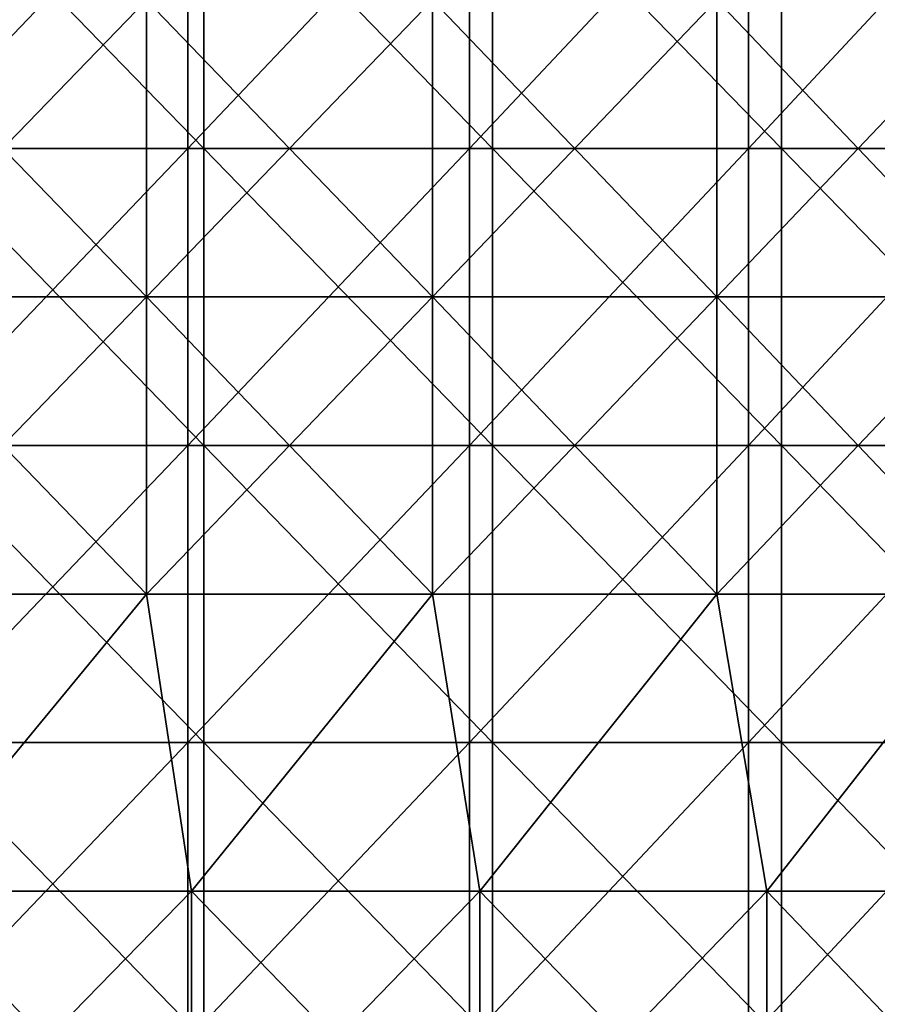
# Model space of a CAD drawing. Header units: inches. Extents: x -4.75 to 4.5, y 0 to 1.88.
# Tile 286 of 462: x 0.75 to 0.98, y 0.65 to 0.92. Entities that reach past the tile are written whole.
import ezdxf

# ---------------------------------------------------------------- set-up
doc = ezdxf.new("R2010")
doc.units = ezdxf.units.IN
doc.header["$LTSCALE"] = 101.851852
doc.header["$MEASUREMENT"] = 0
for name, color, linetype in [('11', 7, 'CONTINUOUS'), ('12', 7, 'CONTINUOUS'), ('20', 7, 'CONTINUOUS')]:
    doc.layers.add(name, color=color, linetype=linetype)

msp = doc.modelspace()

# ---------------------------------------------------------------- linework, layer by layer
at = {"layer": '11', "color": 13, "linetype": 'Continuous', "true_color": 0xd67263}
for points in [[(0.79067, 0.88274, 2.7683), (0.71416, 0.88274, 2.78902), (0.79067, 0.96282, 2.7683), (0.79067, 0.88274, 2.7683)], [(0.79067, 0.96282, 2.7683), (0.71416, 0.88274, 2.78902), (0.71416, 0.96282, 2.78902), (0.79067, 0.96282, 2.7683)], [(0.86658, 0.88274, 2.74548), (0.79067, 0.88274, 2.7683), (0.86658, 0.96282, 2.74548), (0.86658, 0.88274, 2.74548)], [(0.86658, 0.96282, 2.74548), (0.79067, 0.88274, 2.7683), (0.79067, 0.96282, 2.7683), (0.86658, 0.96282, 2.74548)], [(0.94183, 0.88274, 2.72059), (0.86658, 0.88274, 2.74548), (0.94183, 0.96282, 2.72059), (0.94183, 0.88274, 2.72059)], [(0.94183, 0.96282, 2.72059), (0.86658, 0.88274, 2.74548), (0.86658, 0.96282, 2.74548), (0.94183, 0.96282, 2.72059)], [(1.01637, 0.88274, 2.69363), (0.94183, 0.88274, 2.72059), (1.01637, 0.96282, 2.69363), (1.01637, 0.88274, 2.69363)], [(1.01637, 0.96282, 2.69363), (0.94183, 0.88274, 2.72059), (0.94183, 0.96282, 2.72059), (1.01637, 0.96282, 2.69363)], [(0.79067, 0.80266, 2.7683), (0.71416, 0.80266, 2.78902), (0.79067, 0.88274, 2.7683), (0.79067, 0.80266, 2.7683)], [(0.79067, 0.88274, 2.7683), (0.71416, 0.80266, 2.78902), (0.71416, 0.88274, 2.78902), (0.79067, 0.88274, 2.7683)], [(0.86658, 0.80266, 2.74548), (0.79067, 0.80266, 2.7683), (0.86658, 0.88274, 2.74548), (0.86658, 0.80266, 2.74548)], [(0.86658, 0.88274, 2.74548), (0.79067, 0.80266, 2.7683), (0.79067, 0.88274, 2.7683), (0.86658, 0.88274, 2.74548)], [(0.94183, 0.80266, 2.72059), (0.86658, 0.80266, 2.74548), (0.94183, 0.88274, 2.72059), (0.94183, 0.80266, 2.72059)], [(0.94183, 0.88274, 2.72059), (0.86658, 0.80266, 2.74548), (0.86658, 0.88274, 2.74548), (0.94183, 0.88274, 2.72059)], [(1.01637, 0.80266, 2.69363), (0.94183, 0.80266, 2.72059), (1.01637, 0.88274, 2.69363), (1.01637, 0.80266, 2.69363)], [(1.01637, 0.88274, 2.69363), (0.94183, 0.80266, 2.72059), (0.94183, 0.88274, 2.72059), (1.01637, 0.88274, 2.69363)], [(0.79067, 0.72258, 2.7683), (0.71416, 0.72258, 2.78902), (0.79067, 0.80266, 2.7683), (0.79067, 0.72258, 2.7683)], [(0.79067, 0.80266, 2.7683), (0.71416, 0.72258, 2.78902), (0.71416, 0.80266, 2.78902), (0.79067, 0.80266, 2.7683)], [(0.86658, 0.72258, 2.74548), (0.79067, 0.72258, 2.7683), (0.86658, 0.80266, 2.74548), (0.86658, 0.72258, 2.74548)], [(0.86658, 0.80266, 2.74548), (0.79067, 0.72258, 2.7683), (0.79067, 0.80266, 2.7683), (0.86658, 0.80266, 2.74548)], [(0.94183, 0.72258, 2.72059), (0.86658, 0.72258, 2.74548), (0.94183, 0.80266, 2.72059), (0.94183, 0.72258, 2.72059)], [(0.94183, 0.80266, 2.72059), (0.86658, 0.72258, 2.74548), (0.86658, 0.80266, 2.74548), (0.94183, 0.80266, 2.72059)], [(1.01637, 0.72258, 2.69363), (0.94183, 0.72258, 2.72059), (1.01637, 0.80266, 2.69363), (1.01637, 0.72258, 2.69363)], [(1.01637, 0.80266, 2.69363), (0.94183, 0.72258, 2.72059), (0.94183, 0.80266, 2.72059), (1.01637, 0.80266, 2.69363)], [(0.79067, 0.6425, 2.7683), (0.71416, 0.6425, 2.78902), (0.79067, 0.72258, 2.7683), (0.79067, 0.6425, 2.7683)], [(0.79067, 0.72258, 2.7683), (0.71416, 0.6425, 2.78902), (0.71416, 0.72258, 2.78902), (0.79067, 0.72258, 2.7683)], [(0.86658, 0.6425, 2.74548), (0.79067, 0.6425, 2.7683), (0.86658, 0.72258, 2.74548), (0.86658, 0.6425, 2.74548)], [(0.86658, 0.72258, 2.74548), (0.79067, 0.6425, 2.7683), (0.79067, 0.72258, 2.7683), (0.86658, 0.72258, 2.74548)], [(0.94183, 0.6425, 2.72059), (0.86658, 0.6425, 2.74548), (0.94183, 0.72258, 2.72059), (0.94183, 0.6425, 2.72059)], [(0.94183, 0.72258, 2.72059), (0.86658, 0.6425, 2.74548), (0.86658, 0.72258, 2.74548), (0.94183, 0.72258, 2.72059)], [(1.01637, 0.6425, 2.69363), (0.94183, 0.6425, 2.72059), (1.01637, 0.72258, 2.69363), (1.01637, 0.6425, 2.69363)], [(1.01637, 0.72258, 2.69363), (0.94183, 0.6425, 2.72059), (0.94183, 0.72258, 2.72059), (1.01637, 0.72258, 2.69363)]]:
    msp.add_3dface(points, dxfattribs=at)
at = {"layer": '12', "color": 13, "linetype": 'Continuous', "true_color": 0xd67263}
for points in [[(0.77959, 0.92278, 3.47615), (0.70216, 0.92278, 3.49262), (0.77959, 0.8427, 3.47615), (0.77959, 0.92278, 3.47615)], [(0.77959, 0.8427, 3.47615), (0.70216, 0.92278, 3.49262), (0.70216, 0.8427, 3.49262), (0.77959, 0.8427, 3.47615)], [(0.77959, 0.8427, -3.47615), (0.70216, 0.8427, -3.49262), (0.77959, 0.92278, -3.47615), (0.77959, 0.8427, -3.47615)], [(0.77959, 0.92278, -3.47615), (0.70216, 0.8427, -3.49262), (0.70216, 0.92278, -3.49262), (0.77959, 0.92278, -3.47615)], [(0.85664, 0.92278, 3.45797), (0.77959, 0.92278, 3.47615), (0.85664, 0.8427, 3.45797), (0.85664, 0.92278, 3.45797)], [(0.85664, 0.8427, 3.45797), (0.77959, 0.92278, 3.47615), (0.77959, 0.8427, 3.47615), (0.85664, 0.8427, 3.45797)], [(0.85664, 0.8427, -3.45797), (0.77959, 0.8427, -3.47615), (0.85664, 0.92278, -3.45797), (0.85664, 0.8427, -3.45797)], [(0.85664, 0.92278, -3.45797), (0.77959, 0.8427, -3.47615), (0.77959, 0.92278, -3.47615), (0.85664, 0.92278, -3.45797)], [(0.93326, 0.92278, 3.43808), (0.85664, 0.92278, 3.45797), (0.93326, 0.8427, 3.43808), (0.93326, 0.92278, 3.43808)], [(0.93326, 0.8427, 3.43808), (0.85664, 0.92278, 3.45797), (0.85664, 0.8427, 3.45797), (0.93326, 0.8427, 3.43808)], [(0.93326, 0.8427, -3.43808), (0.85664, 0.8427, -3.45797), (0.93326, 0.92278, -3.43808), (0.93326, 0.8427, -3.43808)], [(0.93326, 0.92278, -3.43808), (0.85664, 0.8427, -3.45797), (0.85664, 0.92278, -3.45797), (0.93326, 0.92278, -3.43808)], [(1.00943, 0.92278, 3.4165), (0.93326, 0.92278, 3.43808), (1.00943, 0.8427, 3.4165), (1.00943, 0.92278, 3.4165)], [(1.00943, 0.8427, 3.4165), (0.93326, 0.92278, 3.43808), (0.93326, 0.8427, 3.43808), (1.00943, 0.8427, 3.4165)], [(1.00943, 0.8427, -3.4165), (0.93326, 0.8427, -3.43808), (1.00943, 0.92278, -3.4165), (1.00943, 0.8427, -3.4165)], [(1.00943, 0.92278, -3.4165), (0.93326, 0.8427, -3.43808), (0.93326, 0.92278, -3.43808), (1.00943, 0.92278, -3.4165)], [(0.77959, 0.8427, 3.47615), (0.70216, 0.8427, 3.49262), (0.77959, 0.76262, 3.47615), (0.77959, 0.8427, 3.47615)], [(0.77959, 0.76262, 3.47615), (0.70216, 0.8427, 3.49262), (0.70216, 0.76262, 3.49262), (0.77959, 0.76262, 3.47615)], [(0.77959, 0.76262, -3.47615), (0.70216, 0.76262, -3.49262), (0.77959, 0.8427, -3.47615), (0.77959, 0.76262, -3.47615)], [(0.77959, 0.8427, -3.47615), (0.70216, 0.76262, -3.49262), (0.70216, 0.8427, -3.49262), (0.77959, 0.8427, -3.47615)], [(0.85664, 0.8427, 3.45797), (0.77959, 0.8427, 3.47615), (0.85664, 0.76262, 3.45797), (0.85664, 0.8427, 3.45797)], [(0.85664, 0.76262, 3.45797), (0.77959, 0.8427, 3.47615), (0.77959, 0.76262, 3.47615), (0.85664, 0.76262, 3.45797)], [(0.85664, 0.76262, -3.45797), (0.77959, 0.76262, -3.47615), (0.85664, 0.8427, -3.45797), (0.85664, 0.76262, -3.45797)], [(0.85664, 0.8427, -3.45797), (0.77959, 0.76262, -3.47615), (0.77959, 0.8427, -3.47615), (0.85664, 0.8427, -3.45797)], [(0.93326, 0.8427, 3.43808), (0.85664, 0.8427, 3.45797), (0.93326, 0.76262, 3.43808), (0.93326, 0.8427, 3.43808)], [(0.93326, 0.76262, 3.43808), (0.85664, 0.8427, 3.45797), (0.85664, 0.76262, 3.45797), (0.93326, 0.76262, 3.43808)], [(0.93326, 0.76262, -3.43808), (0.85664, 0.76262, -3.45797), (0.93326, 0.8427, -3.43808), (0.93326, 0.76262, -3.43808)], [(0.93326, 0.8427, -3.43808), (0.85664, 0.76262, -3.45797), (0.85664, 0.8427, -3.45797), (0.93326, 0.8427, -3.43808)], [(1.00943, 0.8427, 3.4165), (0.93326, 0.8427, 3.43808), (1.00943, 0.76262, 3.4165), (1.00943, 0.8427, 3.4165)], [(1.00943, 0.76262, 3.4165), (0.93326, 0.8427, 3.43808), (0.93326, 0.76262, 3.43808), (1.00943, 0.76262, 3.4165)], [(1.00943, 0.76262, -3.4165), (0.93326, 0.76262, -3.43808), (1.00943, 0.8427, -3.4165), (1.00943, 0.76262, -3.4165)], [(1.00943, 0.8427, -3.4165), (0.93326, 0.76262, -3.43808), (0.93326, 0.8427, -3.43808), (1.00943, 0.8427, -3.4165)], [(0.77959, 0.76262, 3.47615), (0.70216, 0.76262, 3.49262), (0.71357, 0.68254, 3.4903), (0.77959, 0.76262, 3.47615)], [(0.77959, 0.76262, -3.47615), (0.71357, 0.68254, -3.4903), (0.70216, 0.76262, -3.49262), (0.77959, 0.76262, -3.47615)], [(0.7917, 0.68254, 3.47342), (0.77959, 0.76262, 3.47615), (0.71357, 0.68254, 3.4903), (0.7917, 0.68254, 3.47342)], [(0.7917, 0.68254, -3.47342), (0.71357, 0.68254, -3.4903), (0.77959, 0.76262, -3.47615), (0.7917, 0.68254, -3.47342)], [(0.85664, 0.76262, 3.45797), (0.77959, 0.76262, 3.47615), (0.7917, 0.68254, 3.47342), (0.85664, 0.76262, 3.45797)], [(0.85664, 0.76262, -3.45797), (0.7917, 0.68254, -3.47342), (0.77959, 0.76262, -3.47615), (0.85664, 0.76262, -3.45797)], [(0.86942, 0.68254, 3.45478), (0.85664, 0.76262, 3.45797), (0.7917, 0.68254, 3.47342), (0.86942, 0.68254, 3.45478)], [(0.86942, 0.68254, -3.45478), (0.7917, 0.68254, -3.47342), (0.85664, 0.76262, -3.45797), (0.86942, 0.68254, -3.45478)], [(0.93326, 0.76262, 3.43808), (0.85664, 0.76262, 3.45797), (0.86942, 0.68254, 3.45478), (0.93326, 0.76262, 3.43808)], [(0.93326, 0.76262, -3.43808), (0.86942, 0.68254, -3.45478), (0.85664, 0.76262, -3.45797), (0.93326, 0.76262, -3.43808)], [(0.94671, 0.68254, 3.43441), (0.93326, 0.76262, 3.43808), (0.86942, 0.68254, 3.45478), (0.94671, 0.68254, 3.43441)], [(0.94671, 0.68254, -3.43441), (0.86942, 0.68254, -3.45478), (0.93326, 0.76262, -3.43808), (0.94671, 0.68254, -3.43441)], [(1.00943, 0.76262, 3.4165), (0.93326, 0.76262, 3.43808), (0.94671, 0.68254, 3.43441), (1.00943, 0.76262, 3.4165)], [(1.00943, 0.76262, -3.4165), (0.94671, 0.68254, -3.43441), (0.93326, 0.76262, -3.43808), (1.00943, 0.76262, -3.4165)], [(1.02352, 0.68254, 3.4123), (1.00943, 0.76262, 3.4165), (0.94671, 0.68254, 3.43441), (1.02352, 0.68254, 3.4123)], [(1.02352, 0.68254, -3.4123), (0.94671, 0.68254, -3.43441), (1.00943, 0.76262, -3.4165), (1.02352, 0.68254, -3.4123)], [(0.7917, 0.68254, 3.47342), (0.71357, 0.68254, 3.4903), (0.7917, 0.60246, 3.47342), (0.7917, 0.68254, 3.47342)], [(0.7917, 0.60246, 3.47342), (0.71357, 0.68254, 3.4903), (0.71357, 0.60246, 3.4903), (0.7917, 0.60246, 3.47342)], [(0.71357, 0.68254, -3.4903), (0.7917, 0.68254, -3.47342), (0.71357, 0.60246, -3.4903), (0.71357, 0.68254, -3.4903)], [(0.71357, 0.60246, -3.4903), (0.7917, 0.68254, -3.47342), (0.7917, 0.60246, -3.47342), (0.71357, 0.60246, -3.4903)], [(0.86942, 0.68254, 3.45478), (0.7917, 0.68254, 3.47342), (0.86942, 0.60246, 3.45478), (0.86942, 0.68254, 3.45478)], [(0.86942, 0.60246, 3.45478), (0.7917, 0.68254, 3.47342), (0.7917, 0.60246, 3.47342), (0.86942, 0.60246, 3.45478)], [(0.7917, 0.68254, -3.47342), (0.86942, 0.68254, -3.45478), (0.7917, 0.60246, -3.47342), (0.7917, 0.68254, -3.47342)], [(0.7917, 0.60246, -3.47342), (0.86942, 0.68254, -3.45478), (0.86942, 0.60246, -3.45478), (0.7917, 0.60246, -3.47342)], [(0.94671, 0.68254, 3.43441), (0.86942, 0.68254, 3.45478), (0.94671, 0.60246, 3.43441), (0.94671, 0.68254, 3.43441)], [(0.94671, 0.60246, 3.43441), (0.86942, 0.68254, 3.45478), (0.86942, 0.60246, 3.45478), (0.94671, 0.60246, 3.43441)], [(0.86942, 0.68254, -3.45478), (0.94671, 0.68254, -3.43441), (0.86942, 0.60246, -3.45478), (0.86942, 0.68254, -3.45478)], [(0.86942, 0.60246, -3.45478), (0.94671, 0.68254, -3.43441), (0.94671, 0.60246, -3.43441), (0.86942, 0.60246, -3.45478)], [(1.02352, 0.68254, 3.4123), (0.94671, 0.68254, 3.43441), (1.02352, 0.60246, 3.4123), (1.02352, 0.68254, 3.4123)], [(1.02352, 0.60246, 3.4123), (0.94671, 0.68254, 3.43441), (0.94671, 0.60246, 3.43441), (1.02352, 0.60246, 3.4123)], [(0.94671, 0.68254, -3.43441), (1.02352, 0.68254, -3.4123), (0.94671, 0.60246, -3.43441), (0.94671, 0.68254, -3.43441)], [(0.94671, 0.60246, -3.43441), (1.02352, 0.68254, -3.4123), (1.02352, 0.60246, -3.4123), (0.94671, 0.60246, -3.43441)]]:
    msp.add_3dface(points, dxfattribs=at)
at = {"layer": '20', "color": 13, "linetype": 'Continuous', "true_color": 0xd67263}
for points in [[(0.79501, 0.96282, 0.25), (0.71718, 0.96282, 0.25), (0.79501, 0.88274, 0.25), (0.79501, 0.96282, 0.25)], [(0.79501, 0.88274, 0.25), (0.71718, 0.96282, 0.25), (0.71718, 0.88274, 0.25), (0.79501, 0.88274, 0.25)], [(0.87284, 0.96282, 0.25), (0.79501, 0.96282, 0.25), (0.87284, 0.88274, 0.25), (0.87284, 0.96282, 0.25)], [(0.87284, 0.88274, 0.25), (0.79501, 0.96282, 0.25), (0.79501, 0.88274, 0.25), (0.87284, 0.88274, 0.25)], [(0.95068, 0.96282, 0.25), (0.87284, 0.96282, 0.25), (0.95068, 0.88274, 0.25), (0.95068, 0.96282, 0.25)], [(0.95068, 0.88274, 0.25), (0.87284, 0.96282, 0.25), (0.87284, 0.88274, 0.25), (0.95068, 0.88274, 0.25)], [(1.02851, 0.96282, 0.25), (0.95068, 0.96282, 0.25), (1.02851, 0.88274, 0.25), (1.02851, 0.96282, 0.25)], [(1.02851, 0.88274, 0.25), (0.95068, 0.96282, 0.25), (0.95068, 0.88274, 0.25), (1.02851, 0.88274, 0.25)], [(0.79501, 0.88274, 0.25), (0.71718, 0.88274, 0.25), (0.79501, 0.80266, 0.25), (0.79501, 0.88274, 0.25)], [(0.79501, 0.80266, 0.25), (0.71718, 0.88274, 0.25), (0.71718, 0.80266, 0.25), (0.79501, 0.80266, 0.25)], [(0.87284, 0.88274, 0.25), (0.79501, 0.88274, 0.25), (0.87284, 0.80266, 0.25), (0.87284, 0.88274, 0.25)], [(0.87284, 0.80266, 0.25), (0.79501, 0.88274, 0.25), (0.79501, 0.80266, 0.25), (0.87284, 0.80266, 0.25)], [(0.95068, 0.88274, 0.25), (0.87284, 0.88274, 0.25), (0.95068, 0.80266, 0.25), (0.95068, 0.88274, 0.25)], [(0.95068, 0.80266, 0.25), (0.87284, 0.88274, 0.25), (0.87284, 0.80266, 0.25), (0.95068, 0.80266, 0.25)], [(1.02851, 0.88274, 0.25), (0.95068, 0.88274, 0.25), (1.02851, 0.80266, 0.25), (1.02851, 0.88274, 0.25)], [(1.02851, 0.80266, 0.25), (0.95068, 0.88274, 0.25), (0.95068, 0.80266, 0.25), (1.02851, 0.80266, 0.25)], [(0.79501, 0.80266, 0.25), (0.71718, 0.80266, 0.25), (0.79501, 0.72258, 0.25), (0.79501, 0.80266, 0.25)], [(0.79501, 0.72258, 0.25), (0.71718, 0.80266, 0.25), (0.71718, 0.72258, 0.25), (0.79501, 0.72258, 0.25)], [(0.87284, 0.80266, 0.25), (0.79501, 0.80266, 0.25), (0.87284, 0.72258, 0.25), (0.87284, 0.80266, 0.25)], [(0.87284, 0.72258, 0.25), (0.79501, 0.80266, 0.25), (0.79501, 0.72258, 0.25), (0.87284, 0.72258, 0.25)], [(0.95068, 0.80266, 0.25), (0.87284, 0.80266, 0.25), (0.95068, 0.72258, 0.25), (0.95068, 0.80266, 0.25)], [(0.95068, 0.72258, 0.25), (0.87284, 0.80266, 0.25), (0.87284, 0.72258, 0.25), (0.95068, 0.72258, 0.25)], [(1.02851, 0.80266, 0.25), (0.95068, 0.80266, 0.25), (1.02851, 0.72258, 0.25), (1.02851, 0.80266, 0.25)], [(1.02851, 0.72258, 0.25), (0.95068, 0.80266, 0.25), (0.95068, 0.72258, 0.25), (1.02851, 0.72258, 0.25)], [(0.79501, 0.72258, 0.25), (0.71718, 0.72258, 0.25), (0.79501, 0.6425, 0.25), (0.79501, 0.72258, 0.25)], [(0.79501, 0.6425, 0.25), (0.71718, 0.72258, 0.25), (0.71718, 0.6425, 0.25), (0.79501, 0.6425, 0.25)], [(0.87284, 0.72258, 0.25), (0.79501, 0.72258, 0.25), (0.87284, 0.6425, 0.25), (0.87284, 0.72258, 0.25)], [(0.87284, 0.6425, 0.25), (0.79501, 0.72258, 0.25), (0.79501, 0.6425, 0.25), (0.87284, 0.6425, 0.25)], [(0.95068, 0.72258, 0.25), (0.87284, 0.72258, 0.25), (0.95068, 0.6425, 0.25), (0.95068, 0.72258, 0.25)], [(0.95068, 0.6425, 0.25), (0.87284, 0.72258, 0.25), (0.87284, 0.6425, 0.25), (0.95068, 0.6425, 0.25)], [(1.02851, 0.72258, 0.25), (0.95068, 0.72258, 0.25), (1.02851, 0.6425, 0.25), (1.02851, 0.72258, 0.25)], [(1.02851, 0.6425, 0.25), (0.95068, 0.72258, 0.25), (0.95068, 0.6425, 0.25), (1.02851, 0.6425, 0.25)]]:
    msp.add_3dface(points, dxfattribs=at)

doc.saveas('drawing.dxf')
